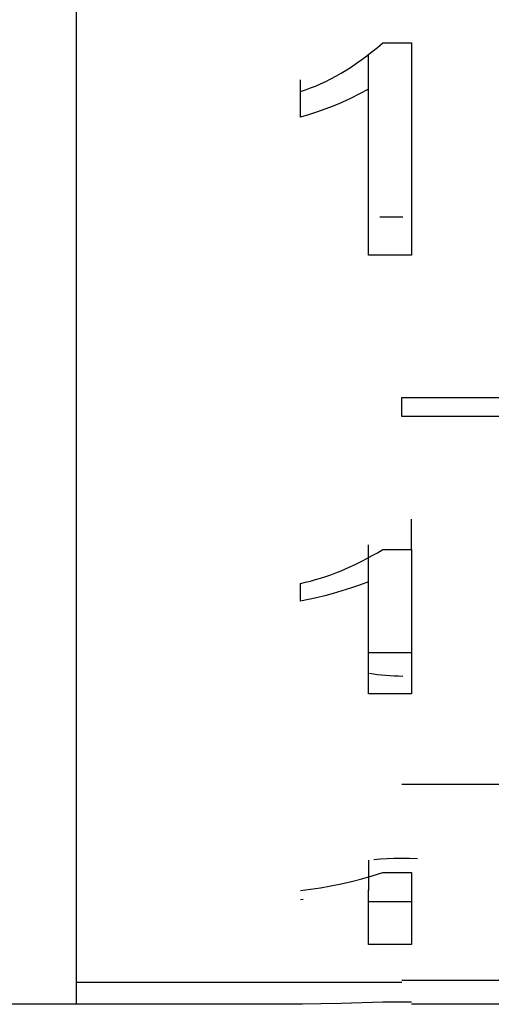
# Model space of a CAD drawing. Header units: millimetres. Extents: x -2637 to -1637, y 678 to 1678.
# Tile 303 of 348: x -1948.98 to -1946.8, y 1401.16 to 1405.7. Entities that reach past the tile are written whole.
import ezdxf

# ---------------------------------------------------------------- set-up
doc = ezdxf.new("R2010")
doc.units = ezdxf.units.MM
doc.layers.add('Make2D$B.SHOW mini', color=7, linetype='Continuous', true_color=0x000000)

msp = doc.modelspace()

# ---------------------------------------------------------------- linework, layer by layer
at = {"layer": 'Make2D$B.SHOW mini', "color": 18, "lineweight": -3, "true_color": 0x000000}
for points in [[(-1948.7173, 1401.156), (-1948.7173, 1401.1565), (-1948.7173, 1401.1579), (-1948.7173, 1401.1634), (-1948.7173, 1401.1858), (-1948.7173, 1401.2774), (-1948.7173, 1401.6569), (-1948.7173, 1403.2624), (-1948.7173, 1409.9428), (-1948.7173, 1431.156)], [(-1947.6846, 1405.3662), (-1947.6616, 1405.3737), (-1947.6385, 1405.3821), (-1947.6153, 1405.3913), (-1947.592, 1405.4014), (-1947.5686, 1405.4123), (-1947.5451, 1405.4241), (-1947.5215, 1405.4368), (-1947.4978, 1405.4503), (-1947.4741, 1405.4647), (-1947.4502, 1405.4799), (-1947.4263, 1405.4961), (-1947.4023, 1405.5131), (-1947.3782, 1405.531), (-1947.354, 1405.5498), (-1947.3298, 1405.5694), (-1947.3054, 1405.59)], [(-1947.3054, 1405.59), (-1947.1722, 1405.59)], [(-1947.1722, 1405.59), (-1947.1722, 1404.6108)], [(-1947.3715, 1405.3762), (-1947.3715, 1405.5361)], [(-1947.6846, 1405.3662), (-1947.6846, 1405.4195)], [(-1947.3715, 1405.3762), (-1947.413, 1405.3545), (-1947.4538, 1405.3344), (-1947.4939, 1405.3159), (-1947.5333, 1405.299), (-1947.5721, 1405.2837), (-1947.6102, 1405.2699), (-1947.6477, 1405.2576), (-1947.6846, 1405.2468)], [(-1947.6846, 1405.2468), (-1947.6846, 1405.3662)], [(-1947.3715, 1404.6108), (-1947.3715, 1405.3762)], [(-1947.3186, 1404.7878), (-1947.2123, 1404.7878)], [(-1947.1722, 1404.6108), (-1947.3715, 1404.6108)], [(-1947.2173, 1403.8676), (-1947.2173, 1403.9542)], [(-1947.2173, 1403.9542), (-1945.2173, 1403.9542)], [(-1945.2173, 1403.8676), (-1947.2173, 1403.8676)], [(-1947.1722, 1403.2534), (-1947.1722, 1403.3935)], [(-1947.6846, 1403.0973), (-1947.6616, 1403.1025), (-1947.6385, 1403.1083), (-1947.6153, 1403.1147), (-1947.592, 1403.1217), (-1947.5686, 1403.1293), (-1947.5451, 1403.1375), (-1947.5215, 1403.1463), (-1947.4978, 1403.1557), (-1947.4741, 1403.1657), (-1947.4502, 1403.1764), (-1947.4263, 1403.1876), (-1947.4023, 1403.1995), (-1947.3782, 1403.212), (-1947.354, 1403.2252), (-1947.3298, 1403.239), (-1947.3054, 1403.2534)], [(-1947.3715, 1403.1043), (-1947.3715, 1403.2755)], [(-1947.3054, 1403.2534), (-1947.1722, 1403.2534)], [(-1947.1722, 1403.2534), (-1947.1722, 1402.5876)], [(-1947.3715, 1403.1043), (-1947.413, 1403.0892), (-1947.4538, 1403.0753), (-1947.4939, 1403.0625), (-1947.5333, 1403.0509), (-1947.5721, 1403.0403), (-1947.6102, 1403.0308), (-1947.6477, 1403.0223), (-1947.6846, 1403.0149)], [(-1947.6846, 1403.0149), (-1947.6846, 1403.0973)], [(-1947.3715, 1402.5876), (-1947.3715, 1403.1043)], [(-1947.3715, 1402.7781), (-1947.1722, 1402.7781)], [(-1947.3661, 1402.6831), (-1947.348, 1402.68), (-1947.3297, 1402.6774), (-1947.3109, 1402.6751), (-1947.2919, 1402.6733), (-1947.2725, 1402.6719), (-1947.2527, 1402.6709), (-1947.2327, 1402.6703), (-1947.2123, 1402.6701)], [(-1947.1722, 1402.5876), (-1947.3715, 1402.5876)], [(-1947.2173, 1402.1711), (-1945.2173, 1402.1711)], [(-1947.3715, 1401.8202), (-1947.3715, 1401.6803)], [(-1947.2209, 1401.829), (-1947.2536, 1401.8286), (-1947.2853, 1401.8275), (-1947.3162, 1401.8256), (-1947.3462, 1401.823)], [(-1947.1446, 1401.8272), (-1947.1819, 1401.8285), (-1947.2209, 1401.829)], [(-1947.6846, 1401.6805), (-1947.6385, 1401.6863), (-1947.592, 1401.6934), (-1947.5451, 1401.7017), (-1947.4978, 1401.7114), (-1947.4502, 1401.7225), (-1947.4023, 1401.7349), (-1947.354, 1401.7488), (-1947.3054, 1401.7641)], [(-1947.3054, 1401.7641), (-1947.1722, 1401.7641)], [(-1947.1722, 1401.7641), (-1947.1722, 1401.432)], [(-1947.3715, 1401.432), (-1947.3715, 1401.6842)], [(-1947.672, 1401.6389), (-1947.6846, 1401.6376)], [(-1947.3715, 1401.6301), (-1947.1722, 1401.6301)], [(-1947.1722, 1401.432), (-1947.3715, 1401.432)], [(-1947.2173, 1401.2573), (-1948.7173, 1401.2573)], [(-1947.2173, 1401.2681), (-1945.2173, 1401.2681)], [(-1947.6846, 1401.1588), (-1947.4978, 1401.1613), (-1947.3054, 1401.1674)], [(-1947.3054, 1401.1674), (-1947.1722, 1401.1674)], [(-1948.7173, 1401.156), (-1954.3676, 1401.156)], [(-1947.6756, 1401.1564), (-1948.7173, 1401.1564)], [(-1946.6993, 1401.1564), (-1947.1722, 1401.1564)]]:
    msp.add_lwpolyline(points, dxfattribs=at)

doc.saveas('drawing.dxf')
